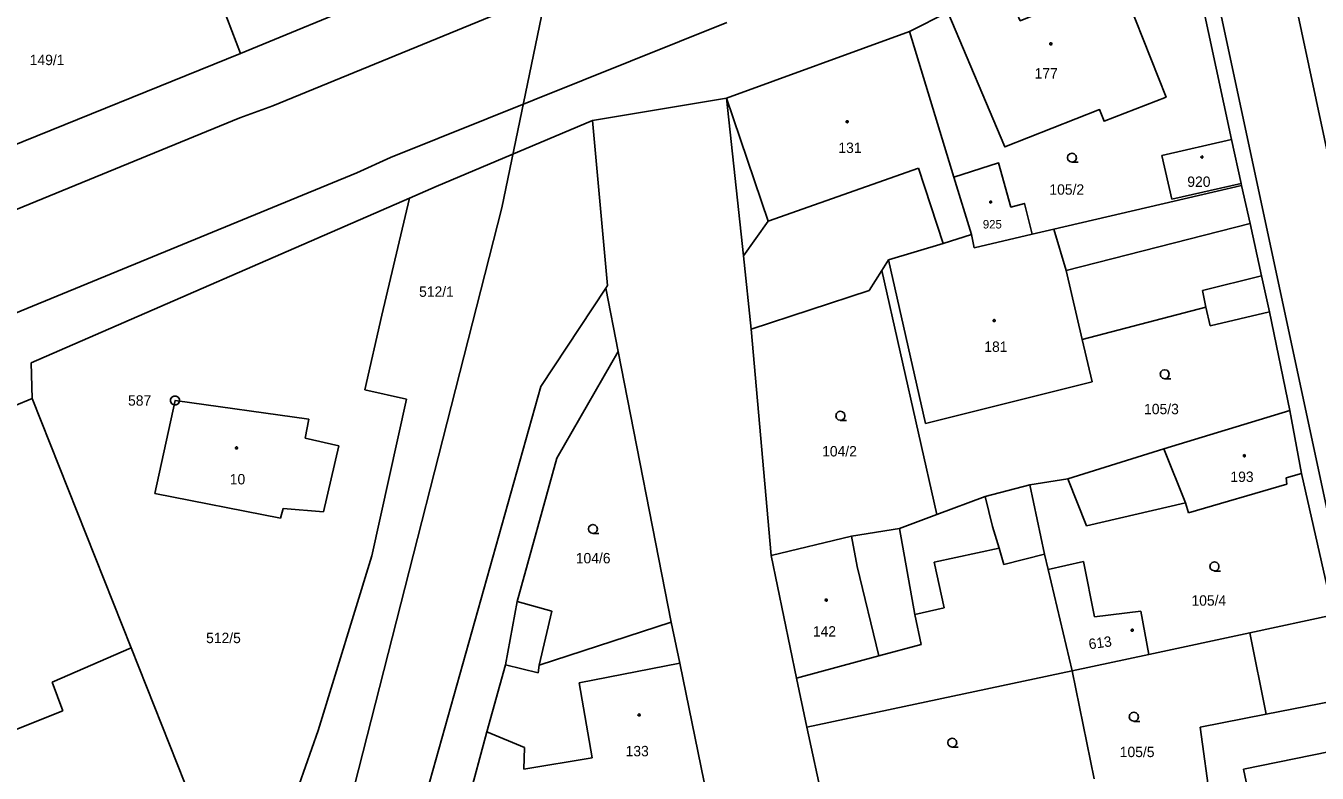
# Model space of a CAD drawing. Extents: x -757994 to -755874, y -1047691 to -1046119.
# Drawn here: x -756803.8 to -756698, y -1046974.3 to -1046913.1 of the extents above; entities that cross this region are included whole.
import ezdxf

# ---------------------------------------------------------------- set-up
doc = ezdxf.new("R2010")
doc.units = 0
doc.layers.add('katastrální mapa', color=7, linetype='Continuous')

msp = doc.modelspace()

# ---------------------------------------------------------------- linework, layer by layer
at = {"layer": 'katastrální mapa'}
for p, q in [((-756736.73, -1046792.06), (-756764.8, -1046928)), ((-756791.58, -1046901.17), (-756786.2, -1046915.37)), ((-756701.95, -1046901.14), (-756668.39, -1047059.3)), ((-756707.71, -1046903.74), (-756665.23, -1047102.74)), ((-756783.55, -1046919.66), (-756745.69, -1046904.09)), ((-756708.96, -1046904.3), (-756705.05, -1046922.4)), ((-756771.78, -1046909.4), (-756786.2, -1046915.37)), ((-756731.43, -1046913.55), (-756728.3, -1046911.96)), ((-756773.92, -1046923.88), (-756746.37, -1046912.83)), ((-756746.4, -1046919.03), (-756731.43, -1046913.55)), ((-756727.79, -1046925.49), (-756731.43, -1046913.55)), ((-756786.2, -1046915.37), (-756813.46, -1046926.39)), ((-756786.26, -1046920.64), (-756783.55, -1046919.66)), ((-756757.38, -1046920.84), (-756746.4, -1046919.03)), ((-756746.4, -1046919.03), (-756745.02, -1046931.94)), ((-756742.99, -1046929.11), (-756746.4, -1046919.03)), ((-756863.92, -1046952.44), (-756786.26, -1046920.64)), ((-756770.18, -1046926.26), (-756757.38, -1046920.84)), ((-756757.38, -1046920.84), (-756756.14, -1046934.38)), ((-756710.77, -1046923.72), (-756705.05, -1046922.4)), ((-756705.05, -1046922.4), (-756704.27, -1046926)), ((-756776.68, -1046925.14), (-756773.92, -1046923.88)), ((-756709.94, -1046927.31), (-756710.77, -1046923.72)), ((-756730.7, -1046924.75), (-756742.99, -1046929.11)), ((-756728.68, -1046930.92), (-756730.7, -1046924.75)), ((-756875.88, -1046965.91), (-756776.68, -1046925.14)), ((-756726.35, -1046930.19), (-756727.79, -1046925.49)), ((-756704.27, -1046926), (-756709.94, -1046927.31)), ((-756704.27, -1046926), (-756704.23, -1046926.19)), ((-756803.33, -1046940.72), (-756772.36, -1046927.21)), ((-756772.36, -1046927.21), (-756774.64, -1046936.81)), ((-756772.36, -1046927.21), (-756770.18, -1046926.26)), ((-756719.6, -1046929.76), (-756704.23, -1046926.19)), ((-756704.23, -1046926.19), (-756703.53, -1046929.28)), ((-756780.99, -1046991.44), (-756764.8, -1046928)), ((-756742.99, -1046929.11), (-756745.02, -1046931.94)), ((-756718.6, -1046933.15), (-756703.53, -1046929.28)), ((-756703.53, -1046929.28), (-756702.6, -1046933.58)), ((-756728.68, -1046930.92), (-756726.35, -1046930.19)), ((-756726.35, -1046930.19), (-756726.13, -1046931.28)), ((-756726.13, -1046931.28), (-756721.38, -1046930.17)), ((-756721.38, -1046930.17), (-756719.6, -1046929.76)), ((-756718.6, -1046933.15), (-756719.6, -1046929.76)), ((-756733.15, -1046932.26), (-756728.68, -1046930.92)), ((-756745.02, -1046931.94), (-756744.38, -1046937.96)), ((-756733.7, -1046933.15), (-756733.15, -1046932.26)), ((-756733.15, -1046932.26), (-756730.12, -1046945.69)), ((-756734.72, -1046934.79), (-756733.7, -1046933.15)), ((-756733.7, -1046933.15), (-756729.2, -1046953.13)), ((-756717.29, -1046938.8), (-756718.6, -1046933.15)), ((-756756.28, -1046934.59), (-756761.62, -1046942.65)), ((-756756.14, -1046934.38), (-756756.28, -1046934.59)), ((-756756.28, -1046934.59), (-756755.27, -1046939.77)), ((-756702.6, -1046933.58), (-756707.44, -1046934.77)), ((-756702.6, -1046933.58), (-756701.94, -1046936.54)), ((-756744.38, -1046937.96), (-756734.72, -1046934.79)), ((-756707.44, -1046934.77), (-756707.15, -1046936.16)), ((-756717.29, -1046938.8), (-756707.15, -1046936.16)), ((-756707.15, -1046936.16), (-756706.82, -1046937.69)), ((-756706.82, -1046937.69), (-756701.94, -1046936.54)), ((-756701.94, -1046936.54), (-756700.29, -1046944.61)), ((-756774.64, -1046936.81), (-756776.01, -1046942.92)), ((-756744.38, -1046937.96), (-756742.74, -1046956.49)), ((-756716.48, -1046942.26), (-756717.29, -1046938.8)), ((-756755.27, -1046939.77), (-756760.3, -1046948.51)), ((-756750.94, -1046961.97), (-756755.27, -1046939.77)), ((-756803.26, -1046943.64), (-756803.33, -1046940.72)), ((-756761.62, -1046942.65), (-756776.48, -1046995.54)), ((-756776.01, -1046942.92), (-756772.62, -1046943.68)), ((-756730.12, -1046945.69), (-756716.48, -1046942.26)), ((-756809.96, -1046946.39), (-756803.26, -1046943.64)), ((-756803.26, -1046943.64), (-756795.15, -1046964.07)), ((-756793.22, -1046951.43), (-756791.56, -1046943.79)), ((-756791.59, -1046943.79), (-756791.54, -1046943.79)), ((-756791.56, -1046943.79), (-756780.62, -1046945.32)), ((-756772.62, -1046943.68), (-756775.46, -1046956.53)), ((-756710.6, -1046947.75), (-756700.29, -1046944.61)), ((-756700.29, -1046944.61), (-756699.34, -1046949.77)), ((-756780.62, -1046945.32), (-756780.92, -1046946.87)), ((-756780.92, -1046946.87), (-756778.15, -1046947.52)), ((-756778.15, -1046947.52), (-756779.41, -1046952.93)), ((-756718.46, -1046950.22), (-756710.6, -1046947.75)), ((-756708.84, -1046952.19), (-756710.6, -1046947.75)), ((-756760.3, -1046948.51), (-756763.56, -1046960.28)), ((-756721.57, -1046950.71), (-756718.46, -1046950.22)), ((-756718.46, -1046950.22), (-756716.93, -1046954.08)), ((-756700.58, -1046950.13), (-756699.34, -1046949.77)), ((-756700.53, -1046950.65), (-756700.58, -1046950.13)), ((-756699.34, -1046949.77), (-756696.71, -1046961.35)), ((-756782.92, -1046953.43), (-756793.22, -1046951.43)), ((-756725.24, -1046951.65), (-756721.57, -1046950.71)), ((-756720.36, -1046956.4), (-756721.57, -1046950.71)), ((-756708.57, -1046953.01), (-756700.53, -1046950.65)), ((-756729.2, -1046953.13), (-756725.24, -1046951.65)), ((-756724.63, -1046954.13), (-756725.24, -1046951.65)), ((-756716.93, -1046954.08), (-756708.84, -1046952.19)), ((-756708.84, -1046952.19), (-756708.57, -1046953.01)), ((-756782.71, -1046952.65), (-756782.92, -1046953.43)), ((-756779.41, -1046952.93), (-756782.71, -1046952.65)), ((-756732.25, -1046954.28), (-756729.2, -1046953.13)), ((-756736.17, -1046954.9), (-756732.25, -1046954.28)), ((-756730.98, -1046961.32), (-756732.25, -1046954.28)), ((-756724.08, -1046955.89), (-756724.63, -1046954.13)), ((-756742.74, -1046956.49), (-756736.17, -1046954.9)), ((-756735.7, -1046957.4), (-756736.17, -1046954.9)), ((-756775.46, -1046956.53), (-756779.83, -1046970.85)), ((-756742.74, -1046956.49), (-756740.68, -1046966.55)), ((-756729.41, -1046957.04), (-756724.08, -1046955.89)), ((-756723.7, -1046957.23), (-756724.08, -1046955.89)), ((-756720.36, -1046956.4), (-756723.7, -1046957.23)), ((-756720.08, -1046957.65), (-756720.36, -1046956.4)), ((-756735.7, -1046957.4), (-756733.94, -1046964.72)), ((-756728.58, -1046960.78), (-756729.41, -1046957.04)), ((-756717.19, -1046956.99), (-756720.08, -1046957.65)), ((-756718.11, -1046965.95), (-756720.08, -1046957.65)), ((-756716.28, -1046961.53), (-756717.19, -1046956.99)), ((-756763.56, -1046960.28), (-756764.51, -1046965.47)), ((-756760.72, -1046961.06), (-756763.56, -1046960.28)), ((-756730.98, -1046961.32), (-756728.58, -1046960.78)), ((-756761.76, -1046965.48), (-756760.72, -1046961.06)), ((-756750.94, -1046961.97), (-756761.76, -1046965.48)), ((-756750.24, -1046965.33), (-756750.94, -1046961.97)), ((-756730.48, -1046963.78), (-756730.98, -1046961.32)), ((-756712.48, -1046961.05), (-756716.28, -1046961.53)), ((-756711.82, -1046964.62), (-756712.48, -1046961.05)), ((-756703.57, -1046962.84), (-756696.71, -1046961.35)), ((-756711.82, -1046964.62), (-756703.57, -1046962.84)), ((-756703.57, -1046962.84), (-756702.22, -1046969.5)), ((-756795.15, -1046964.07), (-756801.63, -1046966.89)), ((-756795.15, -1046964.07), (-756787.79, -1046982.63)), ((-756733.94, -1046964.72), (-756730.48, -1046963.78)), ((-756733.94, -1046964.72), (-756740.68, -1046966.55)), ((-756718.11, -1046965.95), (-756711.82, -1046964.62)), ((-756764.51, -1046965.47), (-756766.02, -1046970.94)), ((-756764.51, -1046965.47), (-756761.83, -1046966.12)), ((-756761.83, -1046966.12), (-756761.76, -1046965.48)), ((-756750.24, -1046965.33), (-756758.48, -1046966.93)), ((-756748.23, -1046975.07), (-756750.24, -1046965.33)), ((-756739.82, -1046970.56), (-756718.11, -1046965.95)), ((-756718.11, -1046965.95), (-756716.32, -1046974.79)), ((-756800.74, -1046969.23), (-756801.63, -1046966.89)), ((-756758.48, -1046966.93), (-756757.42, -1046973.08)), ((-756740.68, -1046966.55), (-756739.82, -1046970.56)), ((-756695.28, -1046968.13), (-756702.22, -1046969.5)), ((-756810.93, -1046973.28), (-756800.74, -1046969.23)), ((-756702.22, -1046969.5), (-756707.62, -1046970.57)), ((-756739.82, -1046970.56), (-756737.85, -1046979.76)), ((-756779.83, -1046970.85), (-756785.81, -1046987.62)), ((-756766.02, -1046970.94), (-756768.15, -1046978.75)), ((-756762.94, -1046972.22), (-756766.02, -1046970.94)), ((-756707.62, -1046970.57), (-756705.75, -1046984.42)), ((-756763.01, -1046974.02), (-756762.94, -1046972.22)), ((-756704.07, -1046974), (-756694.46, -1046972.05)), ((-756757.42, -1046973.08), (-756763.01, -1046974.02)), ((-756702.65, -1046980.93), (-756704.07, -1046974))]:
    msp.add_line(p, q, dxfattribs=at)
for points in [[(-756728.3, -1046911.96), (-756723.61, -1046923.02), (-756715.86, -1046919.95), (-756715.49, -1046920.91), (-756710.42, -1046918.93), (-756714.18, -1046909.41), (-756714.84, -1046909.66), (-756715.07, -1046909.46), (-756715.8, -1046909.5), (-756717.01, -1046909.87), (-756718.14, -1046910.43), (-756718.68, -1046910.86), (-756718.56, -1046911.16), (-756722.36, -1046912.67), (-756723.6, -1046909.92)], [(-756718.12, -1046924.26), (-756718.31, -1046924.21), (-756718.45, -1046924.08), (-756718.49, -1046923.89), (-756718.45, -1046923.71), (-756718.31, -1046923.57), (-756718.12, -1046923.52), (-756717.94, -1046923.57), (-756717.8, -1046923.71), (-756717.76, -1046923.9), (-756717.8, -1046924.09), (-756717.94, -1046924.22), (-756718.13, -1046924.27), (-756717.63, -1046924.27)], [(-756721.38, -1046930.17), (-756722.02, -1046927.65), (-756723.12, -1046927.95), (-756724.13, -1046924.32), (-756727.79, -1046925.49)], [(-756710.52, -1046942.01), (-756710.71, -1046941.96), (-756710.85, -1046941.83), (-756710.9, -1046941.64), (-756710.85, -1046941.46), (-756710.71, -1046941.32), (-756710.53, -1046941.27), (-756710.34, -1046941.32), (-756710.21, -1046941.46), (-756710.16, -1046941.65), (-756710.21, -1046941.84), (-756710.34, -1046941.97), (-756710.53, -1046942.02), (-756710.03, -1046942.02)], [(-756737.08, -1046945.42), (-756737.27, -1046945.37), (-756737.41, -1046945.24), (-756737.46, -1046945.05), (-756737.41, -1046944.87), (-756737.27, -1046944.73), (-756737.09, -1046944.68), (-756736.9, -1046944.73), (-756736.76, -1046944.87), (-756736.72, -1046945.06), (-756736.76, -1046945.25), (-756736.9, -1046945.38), (-756737.09, -1046945.43), (-756736.59, -1046945.43)], [(-756757.34, -1046954.69), (-756757.53, -1046954.64), (-756757.67, -1046954.5), (-756757.72, -1046954.32), (-756757.67, -1046954.14), (-756757.53, -1046954), (-756757.35, -1046953.95), (-756757.16, -1046954), (-756757.02, -1046954.14), (-756756.98, -1046954.33), (-756757.02, -1046954.51), (-756757.16, -1046954.65), (-756757.35, -1046954.7), (-756756.85, -1046954.7)], [(-756706.45, -1046957.76), (-756706.64, -1046957.71), (-756706.77, -1046957.58), (-756706.83, -1046957.39), (-756706.77, -1046957.21), (-756706.64, -1046957.07), (-756706.46, -1046957.02), (-756706.27, -1046957.07), (-756706.14, -1046957.21), (-756706.09, -1046957.4), (-756706.14, -1046957.59), (-756706.27, -1046957.72), (-756706.46, -1046957.77), (-756705.96, -1046957.77)], [(-756713.05, -1046970.08), (-756713.24, -1046970.03), (-756713.38, -1046969.9), (-756713.43, -1046969.71), (-756713.38, -1046969.52), (-756713.24, -1046969.39), (-756713.06, -1046969.34), (-756712.87, -1046969.39), (-756712.74, -1046969.52), (-756712.69, -1046969.72), (-756712.74, -1046969.91), (-756712.87, -1046970.04), (-756713.06, -1046970.09), (-756712.56, -1046970.09)], [(-756727.92, -1046972.2), (-756728.11, -1046972.15), (-756728.25, -1046972.01), (-756728.3, -1046971.83), (-756728.25, -1046971.65), (-756728.11, -1046971.51), (-756727.93, -1046971.46), (-756727.74, -1046971.51), (-756727.6, -1046971.65), (-756727.56, -1046971.84), (-756727.6, -1046972.02), (-756727.74, -1046972.16), (-756727.93, -1046972.21), (-756727.43, -1046972.21)]]:
    msp.add_lwpolyline(points, dxfattribs=at)
for points in [[(-756719.85, -1046914.48), (-756719.8, -1046914.49), (-756719.77, -1046914.54), (-756719.76, -1046914.57), (-756719.77, -1046914.62), (-756719.82, -1046914.65), (-756719.85, -1046914.66), (-756719.9, -1046914.64), (-756719.93, -1046914.61), (-756719.94, -1046914.57), (-756719.93, -1046914.52), (-756719.89, -1046914.49)], [(-756736.52, -1046920.87), (-756736.47, -1046920.88), (-756736.45, -1046920.92), (-756736.44, -1046920.95), (-756736.45, -1046920.99), (-756736.49, -1046921.03), (-756736.52, -1046921.03), (-756736.57, -1046921.02), (-756736.6, -1046920.99), (-756736.6, -1046920.95), (-756736.6, -1046920.91), (-756736.55, -1046920.87)], [(-756707.48, -1046923.75), (-756707.43, -1046923.76), (-756707.41, -1046923.81), (-756707.4, -1046923.84), (-756707.41, -1046923.89), (-756707.45, -1046923.92), (-756707.48, -1046923.93), (-756707.52, -1046923.91), (-756707.55, -1046923.88), (-756707.57, -1046923.84), (-756707.55, -1046923.79), (-756707.51, -1046923.76)], [(-756724.78, -1046927.45), (-756724.73, -1046927.46), (-756724.71, -1046927.5), (-756724.7, -1046927.53), (-756724.71, -1046927.58), (-756724.75, -1046927.61), (-756724.78, -1046927.62), (-756724.83, -1046927.6), (-756724.85, -1046927.57), (-756724.86, -1046927.53), (-756724.85, -1046927.49), (-756724.82, -1046927.45)], [(-756724.49, -1046937.17), (-756724.44, -1046937.18), (-756724.42, -1046937.22), (-756724.41, -1046937.25), (-756724.42, -1046937.29), (-756724.46, -1046937.33), (-756724.49, -1046937.34), (-756724.53, -1046937.32), (-756724.57, -1046937.29), (-756724.58, -1046937.25), (-756724.57, -1046937.21), (-756724.52, -1046937.17)], [(-756791.47, -1046943.43), (-756791.3, -1046943.53), (-756791.2, -1046943.7), (-756791.2, -1046943.89), (-756791.3, -1046944.06), (-756791.47, -1046944.16), (-756791.66, -1046944.16), (-756791.83, -1046944.06), (-756791.93, -1046943.89), (-756791.93, -1046943.7), (-756791.83, -1046943.53), (-756791.66, -1046943.43)], [(-756786.52, -1046947.6), (-756786.47, -1046947.61), (-756786.45, -1046947.65), (-756786.44, -1046947.68), (-756786.45, -1046947.73), (-756786.49, -1046947.76), (-756786.52, -1046947.77), (-756786.57, -1046947.75), (-756786.6, -1046947.72), (-756786.6, -1046947.68), (-756786.6, -1046947.64), (-756786.55, -1046947.6)], [(-756704.01, -1046948.23), (-756703.96, -1046948.24), (-756703.94, -1046948.29), (-756703.93, -1046948.32), (-756703.94, -1046948.37), (-756703.98, -1046948.4), (-756704.01, -1046948.41), (-756704.05, -1046948.39), (-756704.09, -1046948.36), (-756704.1, -1046948.32), (-756704.09, -1046948.27), (-756704.04, -1046948.24)], [(-756738.24, -1046960.07), (-756738.19, -1046960.08), (-756738.17, -1046960.12), (-756738.16, -1046960.15), (-756738.17, -1046960.2), (-756738.21, -1046960.23), (-756738.24, -1046960.24), (-756738.28, -1046960.22), (-756738.32, -1046960.19), (-756738.33, -1046960.15), (-756738.32, -1046960.11), (-756738.27, -1046960.07)], [(-756713.2, -1046962.53), (-756713.15, -1046962.54), (-756713.12, -1046962.59), (-756713.11, -1046962.62), (-756713.12, -1046962.67), (-756713.17, -1046962.7), (-756713.2, -1046962.71), (-756713.24, -1046962.69), (-756713.27, -1046962.66), (-756713.28, -1046962.62), (-756713.27, -1046962.58), (-756713.23, -1046962.54)], [(-756753.57, -1046969.48), (-756753.52, -1046969.49), (-756753.49, -1046969.53), (-756753.48, -1046969.56), (-756753.49, -1046969.61), (-756753.53, -1046969.64), (-756753.57, -1046969.65), (-756753.61, -1046969.63), (-756753.65, -1046969.6), (-756753.66, -1046969.56), (-756753.65, -1046969.52), (-756753.6, -1046969.48)]]:
    msp.add_lwpolyline(points, close=True, dxfattribs=at)

# ---------------------------------------------------------------- texts
for s, height, p in [('149/1', 0.85, (-756803.46, -1046916.31)), ('177', 0.85, (-756721.18, -1046917.41)), ('131', 0.85, (-756737.25, -1046923.51)), ('105/2', 0.85, (-756719.97, -1046926.93)), ('920', 0.85, (-756708.68, -1046926.29)), ('925', 0.695, (-756725.42, -1046929.7)), ('512/1', 0.85, (-756771.58, -1046935.3)), ('181', 0.85, (-756725.3, -1046939.81)), ('587', 0.85, (-756795.41, -1046944.22)), ('105/3', 0.85, (-756712.22, -1046944.92)), ('104/2', 0.85, (-756738.58, -1046948.38)), ('10', 0.85, (-756787.08, -1046950.67)), ('193', 0.85, (-756705.15, -1046950.47)), ('104/6', 0.85, (-756758.75, -1046957.14)), ('105/4', 0.85, (-756708.34, -1046960.61)), ('512/5', 0.85, (-756789.02, -1046963.68)), ('142', 0.85, (-756739.34, -1046963.14)), ('133', 0.85, (-756754.67, -1046972.95)), ('105/5', 0.85, (-756714.21, -1046973.02))]:
    msp.add_text(s, height=height, dxfattribs=at).set_placement(p)
msp.add_text('613', height=0.85, rotation=7.7922, dxfattribs=at).set_placement((-756716.7, -1046964.19))

doc.saveas('drawing.dxf')
